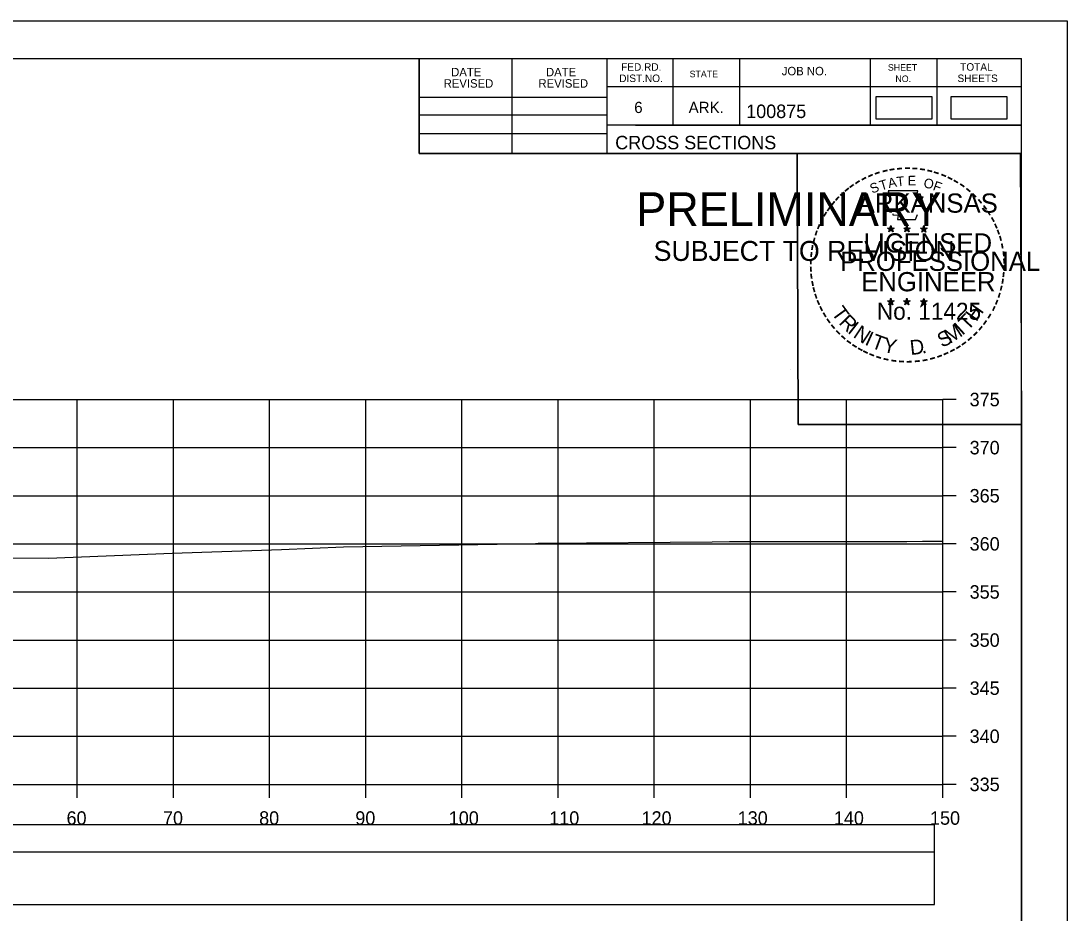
# Model space of a CAD drawing. Extents: x 1368122 to 1710785, y 373130 to 557566.
# Drawn here: x 1368743 to 1368851.8, y 376451 to 376543.7 of the extents above; entities that cross this region are included whole.
import ezdxf

# ---------------------------------------------------------------- set-up
doc = ezdxf.new("R2010")
doc.units = 0
for name, color, linetype in [('R_Alt Surface', 7, 'Continuous'), ('R_Axis', 7, 'Continuous'), ('R_Axis Annot', 7, 'Continuous'), ('R_Border', 7, 'Continuous'), ('R_Border PE', 7, 'Continuous'), ('R_Border Prem', 7, 'Continuous'), ('R_Drive', 7, 'Continuous'), ('R_Exist Surface', 7, 'Continuous'), ('R_Grid', 7, 'Continuous'), ('R_No Plot', 7, 'Continuous')]:
    doc.layers.add(name, color=color, linetype=linetype)

msp = doc.modelspace()

# ---------------------------------------------------------------- linework, layer by layer
msp.add_lwpolyline([(1368539.73, 376451.9), (1368838.03, 376451.9), (1368838.03, 376457.32), (1368539.73, 376457.32)], close=True)
at = {"layer": 'R_Alt Surface'}
msp.add_lwpolyline([(1368539.73, 376457.37), (1368838.03, 376457.37), (1368838.03, 376460.19), (1368539.73, 376460.19)], close=True, dxfattribs=at)
at = {"layer": 'R_Axis'}
for p, q in [((1368838.88, 376464.38), (1368838.88, 376504.38)), ((1368840.28, 376504.38), (1368838.88, 376504.38)), ((1368840.28, 376499.38), (1368838.88, 376499.38)), ((1368840.28, 376494.38), (1368838.88, 376494.38)), ((1368840.28, 376489.38), (1368838.88, 376489.38)), ((1368840.28, 376484.38), (1368838.88, 376484.38)), ((1368840.28, 376479.38), (1368838.88, 376479.38)), ((1368840.28, 376474.38), (1368838.88, 376474.38)), ((1368840.28, 376469.38), (1368838.88, 376469.38)), ((1368538.88, 376464.38), (1368838.88, 376464.38)), ((1368748.88, 376462.98), (1368748.88, 376464.38)), ((1368758.88, 376462.98), (1368758.88, 376464.38)), ((1368768.88, 376462.98), (1368768.88, 376464.38)), ((1368778.88, 376462.98), (1368778.88, 376464.38)), ((1368788.88, 376462.98), (1368788.88, 376464.38)), ((1368798.88, 376462.98), (1368798.88, 376464.38)), ((1368808.88, 376462.98), (1368808.88, 376464.38)), ((1368818.88, 376462.98), (1368818.88, 376464.38)), ((1368828.88, 376462.98), (1368828.88, 376464.38)), ((1368838.88, 376462.98), (1368838.88, 376464.38)), ((1368840.28, 376464.38), (1368838.88, 376464.38))]:
    msp.add_line(p, q, dxfattribs=at)
at = {"layer": 'R_Border'}
for p, q in [((1368530.88, 376539.84), (1368847.06, 376539.84)), ((1368784.42, 376529.96), (1368784.42, 376539.84)), ((1368794.1, 376529.96), (1368794.1, 376539.84)), ((1368803.96, 376539.84), (1368803.96, 376529.96)), ((1368810.8, 376539.84), (1368810.8, 376532.9)), ((1368817.74, 376539.84), (1368817.74, 376532.9)), ((1368831.32, 376539.84), (1368831.32, 376532.9)), ((1368838.26, 376539.84), (1368838.26, 376532.9)), ((1368847.06, 376334.38), (1368847.06, 376539.84)), ((1368847.06, 376536.9), (1368803.96, 376536.9)), ((1368847.06, 376536.92), (1368847.06, 376536.92)), ((1368784.42, 376535.82), (1368803.96, 376535.82)), ((1368784.42, 376533.96), (1368803.96, 376533.96)), ((1368847.06, 376532.9), (1368803.96, 376532.9)), ((1368806.92, 376532.9), (1368847.06, 376532.9)), ((1368784.42, 376532.02), (1368803.96, 376532.02)), ((1368847.06, 376529.96), (1368784.42, 376529.96))]:
    msp.add_line(p, q, dxfattribs=at)
at = {"layer": 'R_Border PE'}
for p, q in [((1368833.15, 376522.21), (1368833.49, 376522.1)), ((1368833.15, 376522.21), (1368833.4, 376522.17)), ((1368833.15, 376522.21), (1368833.38, 376522.09)), ((1368833.28, 376521.81), (1368833.49, 376522.1)), ((1368833.28, 376521.81), (1368833.4, 376522.05)), ((1368833.28, 376521.81), (1368833.49, 376522.02)), ((1368833.49, 376522.47), (1368833.45, 376522.22)), ((1368833.49, 376522.1), (1368833.49, 376522.47)), ((1368833.49, 376522.47), (1368833.54, 376522.22)), ((1368833.84, 376522.21), (1368833.49, 376522.1)), ((1368833.71, 376521.81), (1368833.49, 376522.1)), ((1368833.71, 376521.81), (1368833.49, 376522.02)), ((1368833.84, 376522.21), (1368833.56, 376522.17)), ((1368833.71, 376521.81), (1368833.57, 376522.1)), ((1368833.84, 376522.21), (1368833.64, 376522.11)), ((1368834.82, 376522.21), (1368835.16, 376522.1)), ((1368834.82, 376522.21), (1368835.07, 376522.17)), ((1368834.82, 376522.21), (1368835.05, 376522.09)), ((1368834.95, 376521.81), (1368835.16, 376522.1)), ((1368834.95, 376521.81), (1368835.07, 376522.05)), ((1368834.95, 376521.81), (1368835.16, 376522.02)), ((1368835.16, 376522.47), (1368835.12, 376522.22)), ((1368835.16, 376522.1), (1368835.16, 376522.47)), ((1368835.16, 376522.47), (1368835.21, 376522.22)), ((1368835.51, 376522.21), (1368835.16, 376522.1)), ((1368835.38, 376521.81), (1368835.16, 376522.1)), ((1368835.38, 376521.81), (1368835.16, 376522.02)), ((1368835.51, 376522.21), (1368835.23, 376522.17)), ((1368835.38, 376521.81), (1368835.24, 376522.1)), ((1368835.51, 376522.21), (1368835.31, 376522.11)), ((1368836.58, 376522.2), (1368836.93, 376522.09)), ((1368836.58, 376522.2), (1368836.83, 376522.16)), ((1368836.58, 376522.2), (1368836.82, 376522.08)), ((1368836.71, 376521.79), (1368836.93, 376522.09)), ((1368836.71, 376521.79), (1368836.84, 376522.04)), ((1368836.71, 376521.79), (1368836.93, 376522.01)), ((1368836.93, 376522.46), (1368836.89, 376522.2)), ((1368836.93, 376522.09), (1368836.93, 376522.46)), ((1368836.93, 376522.46), (1368836.98, 376522.21)), ((1368837.28, 376522.2), (1368836.93, 376522.09)), ((1368837.14, 376521.79), (1368836.93, 376522.09)), ((1368837.14, 376521.79), (1368836.93, 376522.01)), ((1368837.28, 376522.2), (1368836.99, 376522.15)), ((1368837.14, 376521.79), (1368837, 376522.09)), ((1368837.28, 376522.2), (1368837.07, 376522.1)), ((1368833.14, 376514.64), (1368833.49, 376514.53)), ((1368833.14, 376514.64), (1368833.39, 376514.6)), ((1368833.14, 376514.64), (1368833.38, 376514.52)), ((1368833.27, 376514.23), (1368833.49, 376514.53)), ((1368833.27, 376514.23), (1368833.4, 376514.48)), ((1368833.27, 376514.23), (1368833.49, 376514.45)), ((1368833.49, 376514.9), (1368833.45, 376514.64)), ((1368833.49, 376514.53), (1368833.49, 376514.9)), ((1368833.49, 376514.9), (1368833.54, 376514.65)), ((1368833.84, 376514.64), (1368833.49, 376514.53)), ((1368833.7, 376514.23), (1368833.49, 376514.53)), ((1368833.7, 376514.23), (1368833.49, 376514.45)), ((1368833.84, 376514.64), (1368833.55, 376514.59)), ((1368833.7, 376514.23), (1368833.57, 376514.52)), ((1368833.84, 376514.64), (1368833.63, 376514.54)), ((1368834.81, 376514.64), (1368835.16, 376514.53)), ((1368834.81, 376514.64), (1368835.06, 376514.6)), ((1368834.81, 376514.64), (1368835.05, 376514.52)), ((1368834.94, 376514.23), (1368835.16, 376514.53)), ((1368834.94, 376514.23), (1368835.07, 376514.48)), ((1368834.94, 376514.23), (1368835.16, 376514.45)), ((1368835.16, 376514.9), (1368835.12, 376514.64)), ((1368835.16, 376514.53), (1368835.16, 376514.9)), ((1368835.16, 376514.9), (1368835.21, 376514.65)), ((1368835.51, 376514.64), (1368835.16, 376514.53)), ((1368835.37, 376514.23), (1368835.16, 376514.53)), ((1368835.37, 376514.23), (1368835.16, 376514.45)), ((1368835.51, 376514.64), (1368835.22, 376514.59)), ((1368835.37, 376514.23), (1368835.24, 376514.52)), ((1368835.51, 376514.64), (1368835.3, 376514.54)), ((1368836.58, 376514.63), (1368836.93, 376514.52)), ((1368836.58, 376514.63), (1368836.83, 376514.59)), ((1368836.58, 376514.63), (1368836.81, 376514.51)), ((1368836.71, 376514.22), (1368836.93, 376514.52)), ((1368836.71, 376514.22), (1368836.84, 376514.47)), ((1368836.71, 376514.22), (1368836.92, 376514.44)), ((1368836.93, 376514.89), (1368836.89, 376514.63)), ((1368837.14, 376514.22), (1368836.92, 376514.44)), ((1368836.93, 376514.52), (1368836.93, 376514.89)), ((1368836.93, 376514.89), (1368836.98, 376514.64)), ((1368837.27, 376514.63), (1368836.93, 376514.52)), ((1368837.14, 376514.22), (1368836.93, 376514.52)), ((1368837.27, 376514.63), (1368836.99, 376514.58)), ((1368837.14, 376514.22), (1368837, 376514.51)), ((1368837.27, 376514.63), (1368837.07, 376514.53))]:
    msp.add_line(p, q, dxfattribs=at)
for points in [[(1368833.19, 376526.09), (1368833.46, 376525.27)], [(1368836.7, 376525.17), (1368836.84, 376525.45), (1368836.15, 376525.43), (1368836.3, 376526.09), (1368833.19, 376526.09)], [(1368833.68, 376523.67), (1368833.68, 376523.58), (1368834.24, 376523.56), (1368834.19, 376523.09), (1368836.06, 376523.09), (1368836.26, 376523.63)], [(1368833.49, 376522.47), (1368833.71, 376521.81), (1368833.15, 376522.21), (1368833.84, 376522.21), (1368833.28, 376521.81), (1368833.49, 376522.47)], [(1368835.16, 376522.47), (1368835.38, 376521.81), (1368834.82, 376522.21), (1368835.51, 376522.21), (1368834.95, 376521.81), (1368835.16, 376522.47)], [(1368836.93, 376522.46), (1368837.14, 376521.79), (1368836.58, 376522.2), (1368837.28, 376522.2), (1368836.71, 376521.79), (1368836.93, 376522.46)], [(1368833.49, 376514.9), (1368833.7, 376514.23), (1368833.14, 376514.64), (1368833.84, 376514.64), (1368833.27, 376514.23), (1368833.49, 376514.9)], [(1368835.16, 376514.9), (1368835.37, 376514.23), (1368834.81, 376514.64), (1368835.51, 376514.64), (1368834.94, 376514.23), (1368835.16, 376514.9)], [(1368836.93, 376514.89), (1368837.14, 376514.22), (1368836.58, 376514.63), (1368837.27, 376514.63), (1368836.71, 376514.22), (1368836.93, 376514.89)]]:
    msp.add_lwpolyline(points, dxfattribs=at)
for centre, radius in [((1368833.49, 376522.1), 0.172), ((1368833.49, 376522.1), 0.145), ((1368833.49, 376522.1), 0.116), ((1368833.49, 376522.1), 0.0991), ((1368833.49, 376522.1), 0.0747), ((1368833.49, 376522.1), 0.0495), ((1368833.49, 376522.1), 0.0296), ((1368835.16, 376522.1), 0.172), ((1368835.16, 376522.1), 0.145), ((1368835.16, 376522.1), 0.116), ((1368835.16, 376522.1), 0.0991), ((1368835.16, 376522.1), 0.0747), ((1368835.16, 376522.1), 0.0495), ((1368835.16, 376522.1), 0.0296), ((1368836.93, 376522.09), 0.172), ((1368836.93, 376522.09), 0.145), ((1368836.93, 376522.09), 0.116), ((1368836.93, 376522.09), 0.0991), ((1368836.93, 376522.09), 0.0747), ((1368836.93, 376522.09), 0.0495), ((1368836.93, 376522.09), 0.0296), ((1368833.49, 376514.53), 0.172), ((1368833.49, 376514.53), 0.145), ((1368833.49, 376514.53), 0.116), ((1368833.49, 376514.53), 0.0991), ((1368833.49, 376514.53), 0.0747), ((1368833.49, 376514.53), 0.0495), ((1368833.49, 376514.53), 0.0296), ((1368835.16, 376514.53), 0.172), ((1368835.16, 376514.53), 0.145), ((1368835.16, 376514.53), 0.116), ((1368835.16, 376514.53), 0.0991), ((1368835.16, 376514.53), 0.0747), ((1368835.16, 376514.53), 0.0495), ((1368835.16, 376514.53), 0.0296), ((1368836.93, 376514.52), 0.172), ((1368836.93, 376514.52), 0.145), ((1368836.93, 376514.52), 0.116), ((1368836.93, 376514.52), 0.0991), ((1368836.93, 376514.52), 0.0747), ((1368836.93, 376514.52), 0.0495), ((1368836.93, 376514.52), 0.0296)]:
    msp.add_circle(centre, radius, dxfattribs=at)
at = {"layer": 'R_Drive'}
for points in [[(1368831.93, 376533.55), (1368837.77, 376533.55), (1368837.77, 376535.86), (1368831.93, 376535.86)], [(1368839.74, 376533.55), (1368845.58, 376533.55), (1368845.58, 376535.86), (1368839.74, 376535.86)]]:
    msp.add_lwpolyline(points, close=True, dxfattribs=at)
at = {"layer": 'R_Exist Surface'}
msp.add_lwpolyline([(1368740.24, 376487.93), (1368745.9, 376487.9), (1368758.74, 376488.41), (1368770.11, 376488.79), (1368776.55, 376489.08), (1368796.52, 376489.43), (1368796.82, 376489.44), (1368796.91, 376489.44), (1368797.46, 376489.45), (1368814.9, 376489.6), (1368816.71, 376489.62), (1368826.72, 376489.61), (1368835.14, 376489.63), (1368836.77, 376489.65), (1368838.88, 376489.66), (1368838.88, 376489.66)], dxfattribs=at)
at = {"layer": 'R_Grid'}
for p, q in [((1368538.88, 376504.38), (1368838.88, 376504.38)), ((1368748.88, 376464.38), (1368748.88, 376504.38)), ((1368758.88, 376464.38), (1368758.88, 376504.38)), ((1368768.88, 376464.38), (1368768.88, 376504.38)), ((1368778.88, 376464.38), (1368778.88, 376504.38)), ((1368788.88, 376464.38), (1368788.88, 376504.38)), ((1368798.88, 376464.38), (1368798.88, 376504.38)), ((1368808.88, 376464.38), (1368808.88, 376504.38)), ((1368818.88, 376464.38), (1368818.88, 376504.38)), ((1368828.88, 376464.38), (1368828.88, 376504.38)), ((1368838.88, 376464.38), (1368838.88, 376504.38)), ((1368538.88, 376499.38), (1368838.88, 376499.38)), ((1368538.88, 376494.38), (1368838.88, 376494.38)), ((1368538.88, 376489.38), (1368838.88, 376489.38)), ((1368538.88, 376484.38), (1368838.88, 376484.38)), ((1368538.88, 376479.38), (1368838.88, 376479.38)), ((1368538.88, 376474.38), (1368838.88, 376474.38)), ((1368538.88, 376469.38), (1368838.88, 376469.38)), ((1368538.88, 376464.38), (1368838.88, 376464.38))]:
    msp.add_line(p, q, dxfattribs=at)
at = {"layer": 'R_No Plot'}
for p, q in [((1368518.48, 376543.73), (1368851.81, 376543.73)), ((1368823.09, 376507.5), (1368823.09, 376507.5))]:
    msp.add_line(p, q, dxfattribs=at)
for points in [[(1368518.47, 376543.73), (1368851.81, 376543.73), (1368851.81, 376330.4), (1368518.47, 376330.4)], [(1368764.8, 376539.84), (1368784.42, 376539.84), (1368784.42, 376529.96), (1368800.53, 376529.96), (1368823.73, 376529.96), (1368823.85, 376501.8), (1368847.06, 376501.8), (1368847.06, 376334.38), (1368530.88, 376334.38), (1368530.88, 376539.84)], [(1368823.73, 376529.96), (1368846.94, 376529.96), (1368847.06, 376501.8), (1368823.85, 376501.8)]]:
    msp.add_lwpolyline(points, close=True, dxfattribs=at)

# ---------------------------------------------------------------- texts
at = {"layer": 'R_Axis Annot'}
for s, p in [('375', (1368841.68, 376503.68)), ('370', (1368841.68, 376498.68)), ('365', (1368841.68, 376493.68)), ('360', (1368841.68, 376488.68)), ('355', (1368841.68, 376483.68)), ('350', (1368841.68, 376478.68)), ('345', (1368841.68, 376473.68)), ('340', (1368841.68, 376468.68)), ('335', (1368841.68, 376463.68)), ('60', (1368747.76, 376460.18)), ('70', (1368757.79, 376460.18)), ('80', (1368767.79, 376460.18)), ('90', (1368777.79, 376460.18)), ('100', (1368787.51, 376460.18)), ('110', (1368797.96, 376460.18)), ('120', (1368807.56, 376460.18)), ('130', (1368817.56, 376460.18)), ('140', (1368827.56, 376460.18)), ('150', (1368837.56, 376460.18))]:
    msp.add_text(s, height=1.4, dxfattribs=at).set_placement(p)
at = {"layer": 'R_Border'}
for s, height, p in [('DATE', 0.879, (1368787.76, 376537.98)), ('DATE', 0.879, (1368797.62, 376537.98)), ('FED.RD.', 0.782, (1368805.44, 376538.56)), ('JOB NO.', 0.879, (1368822.14, 376538.08)), ('SHEET', 0.684, (1368833.18, 376538.56)), ('TOTAL', 0.782, (1368840.7, 376538.56)), ('DIST.NO.', 0.782, (1368805.24, 376537.38)), ('STATE', 0.684, (1368812.56, 376537.88)), ('NO.', 0.684, (1368833.96, 376537.38)), ('SHEETS', 0.782, (1368840.42, 376537.38)), ('REVISED', 0.879, (1368786.98, 376536.8)), ('REVISED', 0.879, (1368796.84, 376536.8)), ('6', 1.17, (1368806.8, 376534.16)), ('ARK.', 1.172, (1368812.46, 376534.16)), ('100875', 1.4, (1368818.44, 376533.64)), ('CROSS SECTIONS', 1.4, (1368804.82, 376530.39))]:
    msp.add_text(s, height=height, rotation=360, dxfattribs=at).set_placement(p)
at = {"layer": 'R_Border PE'}
for s, height, rotation, p in [('-', 1.6, 19.1761, (1368831.93, 376527.22)), ('-', 1.6, 13.6301, (1368832.68, 376527.46)), ('-', 1.6, 10.2193, (1368833.36, 376527.62)), ('-', 1.6, 5.8968, (1368834.09, 376527.73)), ('-', 1.6, 0.1862, (1368834.86, 376527.8)), ('-', 1.6, 357.743, (1368835.59, 376527.79)), ('-', 1.6, 352.1617, (1368836.33, 376527.74)), ('-', 1.6, 347.2049, (1368837.05, 376527.62)), ('-', 1.6, 342.3362, (1368837.68, 376527.47)), ('-', 1.6, 34.0636, (1368830.07, 376526.26)), ('-', 1.6, 28.7918, (1368830.67, 376526.63)), ('-', 1.6, 24.3072, (1368831.3, 376526.95)), ('S', 1, 21.594, (1368831.54, 376525.77)), ('T', 1, 16.4036, (1368832.46, 376526.1)), ('A', 1, 11.2132, (1368833.28, 376526.35)), ('T', 1, 6.0228, (1368834.13, 376526.52)), ('E', 1, 0.8323, (1368835.24, 376526.63)), ('O', 1, 350.4515, (1368836.84, 376526.42)), ('F', 1, 340.0707, (1368837.79, 376526.19)), ('-', 1.6, 337.8551, (1368838.42, 376527.24)), ('-', 1.6, 334.1211, (1368839.05, 376526.97)), ('-', 1.6, 329.6409, (1368839.63, 376526.69)), ('-', 1.6, 42.9622, (1368828.58, 376525.07)), ('-', 1.6, 38.9507, (1368829.02, 376525.49)), ('-', 1.6, 36.2317, (1368829.49, 376525.87)), ('ARKANSAS', 2, 360, (1368830.04, 376523.8)), ('-', 1.6, 325.8627, (1368840.27, 376526.33)), ('-', 1.6, 320.5297, (1368840.88, 376525.9)), ('-', 1.6, 315.5786, (1368841.48, 376525.41)), ('-', 1.6, 50.6142, (1368827.73, 376524.11)), ('-', 1.6, 48.423, (1368828.14, 376524.6)), ('-', 1.6, 309.8797, (1368842.05, 376524.86)), ('-', 1.6, 58.0706, (1368826.99, 376523.02)), ('-', 1.6, 54.2325, (1368827.32, 376523.54)), ('-', 1.6, 306.6522, (1368842.58, 376524.26)), ('-', 1.4, 303.6753, (1368843.06, 376523.69)), ('-', 1.6, 67.7743, (1368826.42, 376521.79)), ('-', 1.6, 62.8713, (1368826.68, 376522.4)), ('-', 1.6, 299.6684, (1368843.38, 376523.09)), ('-', 1.6, 294.6628, (1368843.7, 376522.48)), ('-', 1.6, 72.3945, (1368826.2, 376521.16)), ('LICENSED', 2, 360, (1368830.64, 376519.66)), ('DWB', 0.01, 360, (1368833.48, 376522.1)), ('DWB', 0.01, 360, (1368835.15, 376522.1)), ('DWB', 0.01, 360, (1368836.92, 376522.09)), ('-', 1.6, 290.5728, (1368843.96, 376521.9)), ('-', 1.6, 81.2013, (1368825.87, 376519.73)), ('-', 1.6, 75.461, (1368826.01, 376520.45)), ('-', 1.6, 285.1233, (1368844.2, 376521.32)), ('-', 1.6, 280.5493, (1368844.4, 376520.58)), ('-', 1.6, 85.1863, (1368825.8, 376519.04)), ('PROFESSIONAL', 2, 360, (1368828.21, 376517.75)), ('-', 1.6, 276.5962, (1368844.56, 376519.81)), ('-', 1.6, 94.1959, (1368825.81, 376517.62)), ('-', 1.6, 89.0622, (1368825.77, 376518.34)), ('-', 1.6, 274.3301, (1368844.62, 376519.09)), ('-', 1.6, 269.9407, (1368844.65, 376518.45)), ('-', 1.6, 98.9479, (1368825.88, 376516.95)), ('ENGINEER', 2, 360, (1368830.4, 376515.63)), ('-', 1.6, 263.5172, (1368844.63, 376517.79)), ('-', 1.6, 101.7149, (1368826.02, 376516.22)), ('-', 1.6, 105.4578, (1368826.18, 376515.62)), ('-', 1.6, 255.7626, (1368844.45, 376516.46)), ('-', 1.6, 260.9953, (1368844.56, 376517.13)), ('-', 1.6, 109.0874, (1368826.39, 376514.99)), ('-', 1.6, 252.8681, (1368844.27, 376515.74)), ('-', 1.6, 114.0643, (1368826.65, 376514.39)), ('-', 1.6, 115.7289, (1368826.95, 376513.78)), ('T', 1.54, 306.0406, (1368827.25, 376513.37)), ('No. 11425', 1.757, 360, (1368832.03, 376512.68)), ('DWB', 0.01, 360, (1368833.48, 376514.53)), ('DWB', 0.01, 360, (1368835.15, 376514.53)), ('DWB', 0.01, 360, (1368836.91, 376514.52)), ('H', 1.54, 54.6088, (1368842.37, 376512.4)), ('-', 1.6, 244.6197, (1368843.79, 376514.43)), ('-', 1.6, 247.8887, (1368844.05, 376515.06)), ('-', 1.6, 120.4471, (1368827.31, 376513.19)), ('-', 1.6, 125.8934, (1368827.71, 376512.63)), ('R', 1.54, 314.005, (1368828.01, 376512.32)), ('T', 1.54, 46.6444, (1368841.48, 376511.46)), ('-', 1.6, 239.0712, (1368843.39, 376513.68)), ('-', 1.6, 130.7181, (1368828.17, 376512.08)), ('I', 1.54, 321.9694, (1368828.91, 376511.39)), ('N', 1.54, 326.5002, (1368829.48, 376510.92)), ('M', 1.54, 32.6563, (1368839.63, 376510.14)), ('I', 1.54, 42.1136, (1368840.92, 376510.98)), ('-', 1.6, 231.2538, (1368842.56, 376512.46)), ('-', 1.6, 233.8452, (1368842.99, 376513.03)), ('-', 1.6, 134.2238, (1368828.69, 376511.53)), ('-', 1.6, 138.9338, (1368829.22, 376511.07)), ('-', 1.6, 144.6463, (1368829.77, 376510.66)), ('I', 1.54, 335.3603, (1368830.69, 376510.13)), ('T', 1.54, 339.8912, (1368831.35, 376509.8)), ('Y', 1.54, 347.8556, (1368832.57, 376509.36)), ('D', 1.54, 6.3969, (1368835.55, 376509)), ('S', 1.54, 26.9312, (1368838.8, 376509.73)), ('-', 1.6, 221.0851, (1368841.56, 376511.39)), ('-', 1.6, 225.7653, (1368842.08, 376511.9)), ('-', 1.6, 148.0898, (1368830.33, 376510.29)), ('-', 1.6, 151.5704, (1368830.91, 376509.97)), ('-', 1.6, 154.6002, (1368831.43, 376509.72)), ('-', 1.6, 207.3568, (1368839.92, 376510.19)), ('-', 1.6, 212.2491, (1368840.48, 376510.53)), ('-', 1.6, 215.7363, (1368841.01, 376510.92)), ('-', 1.6, 158.5612, (1368832.06, 376509.47)), ('-', 1.6, 162.7983, (1368832.74, 376509.25)), ('-', 1.6, 167.5555, (1368833.46, 376509.09)), ('-', 1.6, 173.1155, (1368834.23, 376508.98)), ('-', 1.6, 176.5183, (1368834.98, 376508.93)), ('-', 1.6, 181.5918, (1368835.72, 376508.94)), ('-', 1.6, 185.8167, (1368836.53, 376509.02)), ('-', 1.6, 191.2858, (1368837.27, 376509.15)), ('.', 1.54, 13.7642, (1368836.74, 376509.13)), ('-', 1.6, 195.4743, (1368838, 376509.35)), ('-', 1.6, 200.7184, (1368838.67, 376509.59)), ('-', 1.6, 204.2516, (1368839.29, 376509.87))]:
    msp.add_text(s, height=height, rotation=rotation, dxfattribs=at).set_placement(p)
at = {"layer": 'R_Border Prem'}
for s, height, p in [('PRELIMINARY', 3.5, (1368807.01, 376522.42)), ('DWB', 0.01, (1368807.76, 376524.27)), ('SUBJECT TO REVISION', 2.0751, (1368808.82, 376518.79))]:
    msp.add_text(s, height=height, rotation=360, dxfattribs=at).set_placement(p)

doc.saveas('drawing.dxf')
